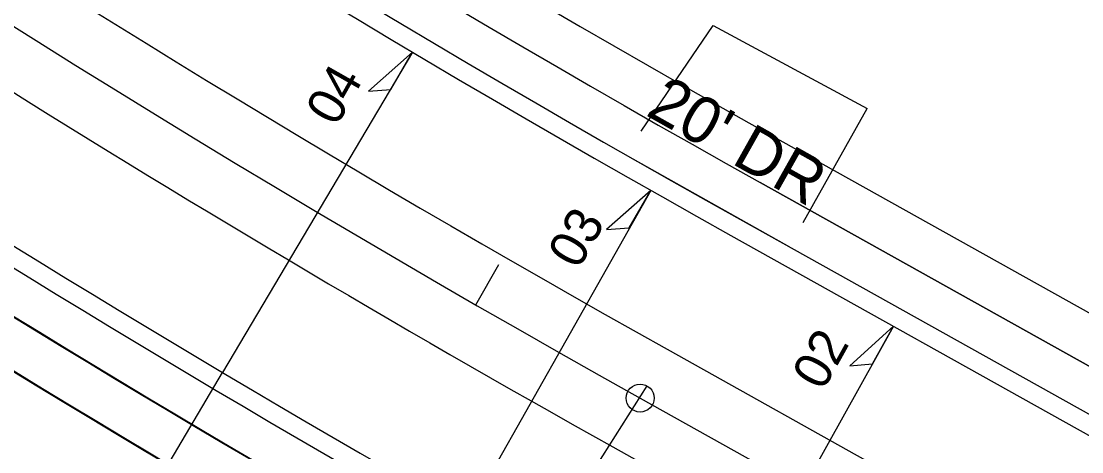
# Model space of a CAD drawing. Extents: x 1762196 to 1766326, y 709922 to 713142.
# Drawn here: x 1764499.2 to 1764613.1, y 710964.9 to 711011.1 of the extents above; entities that cross this region are included whole.
import ezdxf

# ---------------------------------------------------------------- set-up
doc = ezdxf.new("R2010")
doc.units = 0
for name, color, linetype in [('Old_Level_3', 7, 'Continuous'), ('Pattern 1', 7, 'Continuous'), ('Pattern 2', 7, 'Continuous'), ('Pattern 4', 7, 'Continuous'), ('Prop Conc 2ft 6in Curb and Gutter', 7, 'Continuous'), ('Prop Dimension', 7, 'Continuous'), ('Prop EOT', 7, 'Continuous'), ('Prop Horizontal Alignment', 7, 'Continuous'), ('Prop Horizontal Alignment Station Label', 7, 'Continuous'), ('Prop Horizontal Alignment Tick Small', 7, 'Continuous'), ('Prop Lane Lines', 7, 'Continuous'), ('Prop Superelevation  Arrow CELL', 7, 'Continuous'), ('Prop Superelevation Label', 7, 'Continuous')]:
    doc.layers.add(name, color=color, linetype=linetype)

msp = doc.modelspace()

# ---------------------------------------------------------------- linework, layer by layer
at = {"layer": 'Old_Level_3'}
for p, q in [((1764565.77, 710999.27), (1764573.53, 711010.61)), ((1764573.53, 711010.61), (1764590.05, 711001.73)), ((1764583.2, 710989.46), (1764590.05, 711001.73))]:
    msp.add_line(p, q, dxfattribs=at)
at = {"layer": 'Pattern 1'}
for p, q in [((1764581.02, 710998.13), (1765029.9, 710747.7)), ((1765022.41, 710746.16), (1764578.58, 710993.76))]:
    msp.add_line(p, q, dxfattribs=at)
for centre, radius, start, end in [((1765296.46, 712280.56), 1468.5, 220.01407, 240.8436), ((1765296.46, 712280.56), 1473.5, 220.01407, 240.8436), ((1765306.57, 712293.87), 1543.05, 224.81689, 240.93056), ((1765306.57, 712293.87), 1548.05, 224.8166, 240.93028)]:
    msp.add_arc(centre, radius, start, end, dxfattribs=at)
at = {"layer": 'Pattern 2'}
for p, q in [((1764581.02, 710998.13), (1765029.9, 710747.7)), ((1764578.58, 710993.76), (1765022.41, 710746.16))]:
    msp.add_line(p, q, dxfattribs=at)
for radius, start in [(1468.5, 220.01407), (1473.5, 220.01407), (1526.5, 224.72992), (1531.5, 224.72992)]:
    msp.add_arc((1765296.46, 712280.56), radius, start, 240.8436, dxfattribs=at)
at = {"layer": 'Pattern 4'}
msp.add_line((1764564.3, 710996.65), (1764581.73, 710986.85), dxfattribs=at)
at = {"layer": 'Prop Conc 2ft 6in Curb and Gutter'}
msp.add_line((1764576.39, 710989.83), (1765006.92, 710749.64), dxfattribs=at)
for radius, start in [(1478, 220.01407), (1522, 224.72992)]:
    msp.add_arc((1765296.46, 712280.56), radius, start, 240.8436, dxfattribs=at)
at = {"layer": 'Prop EOT'}
msp.add_line((1764575.41, 710988.08), (1765005.95, 710747.9), dxfattribs=at)
for radius, start in [(1480, 220.01407), (1520, 224.72992)]:
    msp.add_arc((1765296.46, 712280.56), radius, start, 240.8436, dxfattribs=at)
at = {"layer": 'Prop Horizontal Alignment'}
msp.add_line((1764565.67, 710970.62), (1765117.06, 710663.01), dxfattribs=at)
msp.add_arc((1765296.46, 712280.56), 1500, 216.32502, 240.8436, dxfattribs=at)
at = {"layer": 'Prop Horizontal Alignment Station Label'}
msp.add_line((1764566.4, 710971.93), (1764496.28, 710861.52), dxfattribs=at)
msp.add_circle((1764565.67, 710970.62), 1.5, dxfattribs=at)
at = {"layer": 'Prop Horizontal Alignment Tick Small'}
msp.add_line((1764548, 710980.64), (1764550.49, 710984.97), dxfattribs=at)
msp.add_line((1764548, 710980.64), (1764550.49, 710984.97), dxfattribs=at)
at = {"layer": 'Prop Lane Lines'}
for p, q in [((1764568.59, 710975.86), (1765119.98, 710668.25)), ((1764562.75, 710965.38), (1765114.14, 710657.77))]:
    msp.add_line(p, q, dxfattribs=at)
for radius, start in [(1494, 222.11492), (1506, 234.71999)]:
    msp.add_arc((1765296.46, 712280.56), radius, start, 240.8436, dxfattribs=at)
at = {"layer": 'Prop Superelevation  Arrow CELL'}
for points in [[(1764541.21, 711007.77), (1764536.47, 711003.58), (1764538.89, 711003.77)], [(1764566.82, 710992.92), (1764562.07, 710988.73), (1764564.49, 710988.92)], [(1764592.88, 710978.34), (1764588.21, 710974.07), (1764590.63, 710974.3)]]:
    msp.add_lwpolyline(points, close=True, dxfattribs=at)
at = {"layer": 'Prop Superelevation Label'}
for p, q in [((1764541.21, 711007.77), (1764520.8, 710973.37)), ((1764566.82, 710992.92), (1764547.1, 710958.12)), ((1764592.88, 710978.34), (1764572.5, 710941.8)), ((1764508.47, 710952.59), (1764520.8, 710973.37))]:
    msp.add_line(p, q, dxfattribs=at)

# ---------------------------------------------------------------- texts
at = {"layer": 'Prop Dimension'}
msp.add_text("20' DR", height=5, rotation=330.6423, dxfattribs=at).set_placement((1764566.14, 711001.06))
at = {"layer": 'Prop Superelevation Label'}
for s, rotation, p in [('04', 60.4617, (1764533.03, 710999.67)), ('03', 60.4617, (1764559.04, 710984.32)), ('02', 60.8436, (1764585.31, 710971.29))]:
    msp.add_text(s, height=4, rotation=rotation, dxfattribs=at).set_placement(p)

doc.saveas('drawing.dxf')
